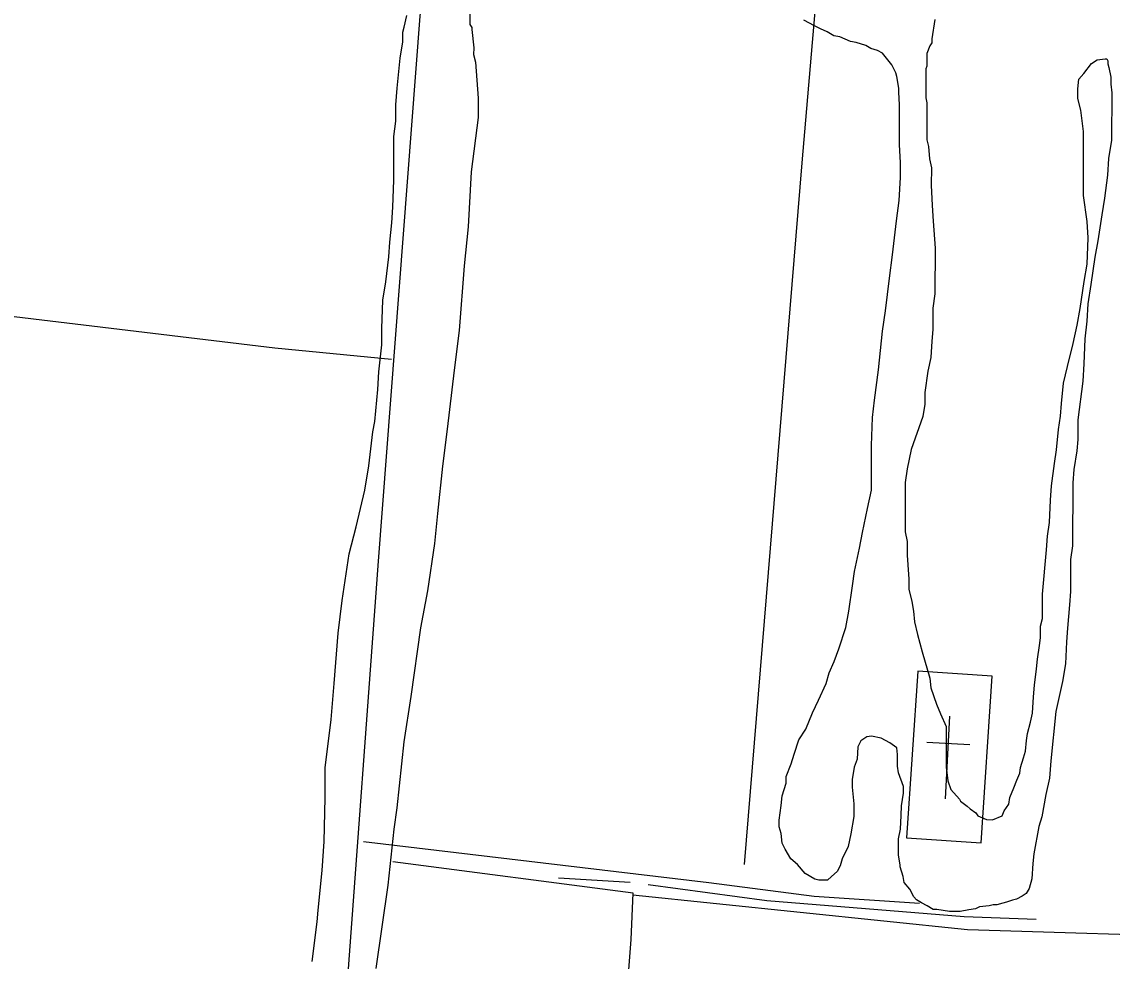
# Model space of a CAD drawing. Extents: x 3219052 to 3256913, y 800770 to 826146.
# Drawn here: x 3231227 to 3232475, y 808479 to 809554 of the extents above; entities that cross this region are included whole.
import ezdxf

# ---------------------------------------------------------------- set-up
doc = ezdxf.new("R2010")
doc.units = 0
for name, color, linetype in [('V-DTCH-CNTR', 7, 'Continuous'), ('V-SITE-OTLN', 7, 'Continuous'), ('V-SITE-VEGE', 7, 'Continuous'), ('V-TOPO-SHOR', 7, 'Continuous')]:
    doc.layers.add(name, color=color, linetype=linetype)

msp = doc.modelspace()

# ---------------------------------------------------------------- linework, layer by layer
at = {"layer": 'V-DTCH-CNTR'}
for points in [[(3231752.7, 806173.6), (3231769.3, 806433.2), (3231820.9, 807107.6), (3231878.5, 807905.6), (3231924.3, 808504.1), (3231926.3, 808556.8), (3231651.6, 808592.7)], [(3231926.2, 808555.1), (3232308.9, 808515.5), (3232607, 808506.4), (3232979.6, 808479.6)]]:
    msp.add_lwpolyline(points, dxfattribs=at)
at = {"layer": 'V-SITE-OTLN'}
for p, q in [((3232283.7, 808664.8), (3232288.7, 808759.6)), ((3232311.5, 808726.7), (3232262.5, 808729.3))]:
    msp.add_line(p, q, dxfattribs=at)
msp.add_lwpolyline([(3232239.4, 808620.3), (3232324.6, 808614.6), (3232337.4, 808805.2), (3232252.2, 808810.9), (3232239.4, 808620.3)], dxfattribs=at)
at = {"layer": 'V-SITE-VEGE'}
for p, q in [((3231739.7, 809565.2), (3231739.6, 809550.8)), ((3231664.3, 809547.7), (3231667.6, 809561)), ((3231739.6, 809550.8), (3231741.8, 809547.5)), ((3231663.1, 809542.2), (3231664.3, 809547.7)), ((3231663.1, 809531.1), (3231663.1, 809542.2)), ((3231741.8, 809547.5), (3231741.8, 809545.3)), ((3231741.8, 809545.3), (3231744, 809524.2)), ((3231659.7, 809512.3), (3231663.1, 809531.1)), ((3231744, 809524.2), (3231743.9, 809516.5)), ((3231743.9, 809516.5), (3231746.1, 809507.6)), ((3231656.3, 809477.9), (3231659.7, 809512.3)), ((3231746.1, 809507.6), (3231749.3, 809466.6)), ((3231655.1, 809459.1), (3231656.3, 809477.9)), ((3231749.3, 809466.6), (3231749.3, 809444.4)), ((3231655.1, 809440.3), (3231655.1, 809459.1)), ((3231652.8, 809422.6), (3231655.1, 809440.3)), ((3231749.3, 809444.4), (3231741.3, 809382.4)), ((3231652.6, 809372.7), (3231652.8, 809422.6)), ((3231741.3, 809382.4), (3231737.8, 809319.2)), ((3231651.5, 809341.7), (3231652.6, 809372.7)), ((3231650.3, 809323.9), (3231651.5, 809341.7)), ((3231648, 809301.8), (3231650.3, 809323.9)), ((3231737.8, 809319.2), (3231733.2, 809274.9)), ((3231646.8, 809285.2), (3231648, 809301.8)), ((3231643.4, 809256.4), (3231646.8, 809285.2)), ((3231733.2, 809274.9), (3231727.5, 809200.7)), ((3231640, 809235.3), (3231643.4, 809256.4)), ((3231638.8, 809203.2), (3231640, 809235.3)), ((3231638.8, 809184.4), (3231638.8, 809203.2)), ((3231727.5, 809200.7), (3231721.8, 809155.3)), ((3231635.4, 809153.3), (3231638.8, 809184.4)), ((3231634.2, 809133.4), (3231635.4, 809153.3)), ((3231721.8, 809155.3), (3231713.8, 809087.7)), ((3231630.8, 809096.8), (3231634.2, 809133.4)), ((3231628.5, 809084.7), (3231630.8, 809096.8)), ((3231624, 809045.9), (3231628.5, 809084.7)), ((3231713.8, 809087.7), (3231708.2, 809045.6)), ((3231619.5, 809018.2), (3231624, 809045.9)), ((3231708.2, 809045.6), (3231702.5, 808991.4)), ((3231609.4, 808976.1), (3231619.5, 809018.2)), ((3231702.5, 808991.4), (3231699, 808957)), ((3231601.5, 808945.1), (3231609.4, 808976.1)), ((3231699, 808957), (3231691.1, 808902.8)), ((3231593.6, 808892), (3231601.5, 808945.1)), ((3231691.1, 808902.8), (3231683.2, 808860.7)), ((3231589, 808854.3), (3231593.6, 808892)), ((3231584.4, 808796.7), (3231589, 808854.3)), ((3231683.2, 808860.7), (3231671.9, 808782)), ((3231581, 808755.7), (3231584.4, 808796.7)), ((3231671.9, 808782), (3231664, 808730)), ((3231574.2, 808700.3), (3231581, 808755.7)), ((3231664, 808730), (3231656, 808654.6)), ((3231574.1, 808666), (3231574.2, 808700.3)), ((3231572.8, 808616.1), (3231574.1, 808666)), ((3231656, 808654.6), (3231652.6, 808630.3)), ((3231652.6, 808630.3), (3231645.8, 808566)), ((3231570.5, 808582.9), (3231572.8, 808616.1)), ((3231565.9, 808537.5), (3231570.5, 808582.9)), ((3231645.8, 808566), (3231632.2, 808470.8)), ((3231564.8, 808524.2), (3231565.9, 808537.5)), ((3231559.1, 808478.8), (3231564.8, 808524.2))]:
    msp.add_line(p, q, dxfattribs=at)
for points in [[(3232199, 809018.2), (3232199.1, 809069.2), (3232200.4, 809101.3), (3232202.6, 809121.2), (3232207.2, 809155.6), (3232211.7, 809199.9), (3232215.1, 809223.1), (3232219.7, 809260.8), (3232223.1, 809287.4), (3232227.6, 809326.2), (3232231, 809349.4), (3232232.2, 809376), (3232232.3, 809392.6), (3232231.2, 809413.7), (3232231.3, 809459.1), (3232230.3, 809473.5), (3232230.3, 809478), (3232228.1, 809491.3), (3232227, 809495.7), (3232222.6, 809504.6), (3232211.6, 809517.9), (3232206, 809521.2), (3232198.3, 809523.5), (3232192.8, 809526.8), (3232181.7, 809530.2), (3232175, 809531.3), (3232162.9, 809536.9), (3232156.2, 809538), (3232148.5, 809542.5), (3232140.7, 809545.8), (3232134.1, 809549.2), (3232121.9, 809555.8)], [(3232271.5, 809556.5), (3232268.1, 809534.4), (3232268.1, 809529.9), (3232265.9, 809526.6), (3232262.5, 809517.7), (3232262.5, 809503.3), (3232261.4, 809500), (3232261.3, 809466.8), (3232262.4, 809461.2), (3232262.3, 809419.1), (3232264.4, 809411.4), (3232265.5, 809397), (3232267.7, 809387), (3232267.6, 809367), (3232268.7, 809343.8), (3232269.7, 809326), (3232271.9, 809295), (3232271.7, 809242.9), (3232269.4, 809226.3), (3232269.4, 809201.9), (3232268.2, 809188.6), (3232267, 809169.8), (3232263.7, 809154.3), (3232260.3, 809129.9), (3232260.2, 809116.6), (3232258, 809102.2), (3232244.6, 809064.6), (3232240.1, 809042.5), (3232237.8, 809026.9), (3232237.6, 808970.4), (3232239.8, 808959.3), (3232239.8, 808943.8), (3232240.8, 808932.8), (3232241.9, 808916.1), (3232241.9, 808905), (3232245.2, 808890.6), (3232247.3, 808879.5), (3232248.4, 808867.4)], [(3232248.4, 808867.4), (3232251.7, 808852.9), (3232257.2, 808833), (3232265.9, 808803), (3232267, 808791.9), (3232273.6, 808773.1), (3232278, 808762), (3232284.6, 808747.6), (3232284.5, 808701), (3232286.6, 808685.5), (3232289.9, 808675.5), (3232299.9, 808664.4), (3232301, 808662.2), (3232308.7, 808656.6), (3232312, 808653.3), (3232318.7, 808648.9), (3232320.9, 808645.5), (3232330.8, 808641.1), (3232337.5, 808641), (3232348.6, 808645.4), (3232350.8, 808651), (3232356.4, 808658.7), (3232357.5, 808666.5), (3232362, 808677.5), (3232365.3, 808686.4), (3232368.7, 808694.1), (3232369.8, 808700.8), (3232373.2, 808711.8), (3232375.4, 808719.6), (3232376.5, 808731.8), (3232377.7, 808739.5), (3232381, 808752.8), (3232383.3, 808762.8), (3232384.4, 808781.6), (3232385.6, 808794.9), (3232387.9, 808813.7), (3232389, 808824.8), (3232391.3, 808840.3), (3232392.4, 808849.2), (3232392.4, 808862.5), (3232394.7, 808871.3), (3232394.8, 808899), (3232399.4, 808950), (3232400.5, 808965.5), (3232402.8, 808981), (3232404, 809006.5), (3232405.1, 809023.1), (3232408.5, 809048.6), (3232410.8, 809064.1), (3232413.1, 809087.4), (3232415.3, 809102.9), (3232416.5, 809117.3), (3232418.8, 809140.5), (3232423.3, 809159.4), (3232430, 809185.9), (3232434.5, 809207), (3232437.9, 809225.8), (3232442.4, 809256.8), (3232445.8, 809276.7), (3232447, 809306.7), (3232445.9, 809325.5), (3232441.6, 809355.4), (3232441.8, 809428.6), (3232438.5, 809453), (3232435.3, 809466.3), (3232435.3, 809477.3), (3232436.4, 809488.4), (3232442, 809495), (3232450.9, 809506.1), (3232457.5, 809510.5), (3232466.4, 809511.6), (3232468.6, 809511.6), (3232469.7, 809509.4), (3232469.7, 809506), (3232470.8, 809501.6), (3232473, 809490.5), (3232473, 809482.8), (3232474.1, 809472.8), (3232473.9, 809418.5), (3232470.5, 809397.5), (3232469.3, 809378.6), (3232465.9, 809352), (3232462.6, 809333.2), (3232458, 809303.3), (3232454.7, 809284.5), (3232450.1, 809253.5), (3232446.7, 809231.3), (3232445.6, 809211.4), (3232443.3, 809191.4), (3232442.1, 809162.6), (3232440.9, 809142.7), (3232435.3, 809098.4), (3232435.2, 809076.2), (3232434, 809062.9), (3232430.7, 809041.9), (3232429.5, 809026.4), (3232429.3, 808954.3), (3232427, 808938.8), (3232426.9, 808902.3), (3232425.8, 808886.8), (3232423.5, 808860.2)], [(3232423.5, 808860.2), (3232422.3, 808844.7), (3232421.1, 808819.2), (3232417.7, 808799.3), (3232409.9, 808764.9), (3232404.2, 808708.4), (3232403, 808688.5), (3232398.5, 808669.7), (3232394, 808644.2), (3232390.6, 808633.1), (3232385, 808602.1), (3232383.9, 808591), (3232382.7, 808573.3), (3232379.4, 808562.2), (3232376, 808556.7), (3232371.6, 808553.4), (3232364.9, 808550.1), (3232360.5, 808549), (3232353.8, 808546.8), (3232349.4, 808545.7), (3232342.7, 808543.5), (3232338.3, 808543.5), (3232333.9, 808542.4), (3232322.8, 808541.4), (3232318.3, 808539.2), (3232310.6, 808538.1), (3232300.6, 808535.9), (3232288.4, 808535.9), (3232274, 808538.2), (3232269.6, 808538.2), (3232262.9, 808542.6), (3232256.3, 808546), (3232250.8, 808549.3), (3232247.5, 808552.7), (3232243.1, 808561.5), (3232236.4, 808569.3), (3232235.3, 808576), (3232232.1, 808587.1), (3232232.1, 808589.3), (3232229.9, 808600.4), (3232229.9, 808619.2), (3232232.2, 808630.3), (3232233.3, 808645.8), (3232233.4, 808656.9), (3232235.6, 808671.3), (3232235.7, 808679), (3232230.2, 808694.5), (3232229.1, 808702.3), (3232229.1, 808715.6), (3232228, 808723.4), (3232220.3, 808728.9), (3232210.3, 808734.5), (3232199.3, 808736.7), (3232193.7, 808735.7), (3232187.1, 808731.2), (3232183.7, 808724.6), (3232182.6, 808710.2), (3232179.2, 808701.3), (3232176.9, 808687), (3232176.9, 808678.1), (3232179.1, 808659.2), (3232179, 808644.8), (3232175.7, 808624.9), (3232172.3, 808610.5), (3232165.6, 808596.1), (3232163.4, 808588.4), (3232160, 808581.7), (3232153.3, 808576.2), (3232148.9, 808571.8), (3232138.9, 808571.8), (3232134.5, 808572.9), (3232123.4, 808579.6), (3232114.6, 808589.6), (3232106.9, 808596.3), (3232100.3, 808607.4), (3232096.9, 808614.1), (3232095.9, 808625.1), (3232093.7, 808632.9), (3232093.7, 808640.7), (3232096, 808657.3), (3232097.1, 808668.4), (3232101.6, 808682.7), (3232101.6, 808690.5), (3232107.2, 808704.9), (3232110.6, 808716), (3232116.1, 808732.6), (3232123.9, 808744.7), (3232131.7, 808763.5), (3232138.4, 808777.9), (3232147.4, 808796.7), (3232150.7, 808808.9), (3232156.3, 808822.2), (3232161.9, 808836.6), (3232169.7, 808860.9), (3232173.1, 808879.8), (3232177.6, 808908.6), (3232179.9, 808925.2), (3232185.5, 808951.8), (3232188.9, 808969.5), (3232194.5, 808997.2), (3232199, 809018.2)]]:
    msp.add_lwpolyline(points, dxfattribs=at)
at = {"layer": 'V-TOPO-SHOR'}
for p, q in [((3230993, 809243.6), (3231516.4, 809180.9)), ((3231516.4, 809180.9), (3231649.8, 809167.8)), ((3231841, 808574.7), (3231923.1, 808569.4))]:
    msp.add_line(p, q, dxfattribs=at)
for points in [[(3231397.2, 806174), (3231398.5, 806188.4), (3231432, 806615.2), (3231494.4, 807296), (3231543.3, 807796.8), (3231598.2, 808434.2), (3231635, 808936.7), (3231682.6, 809560.6), (3231729.5, 810024.9), (3231731.9, 810062.7), (3231546.2, 810088.6)], [(3232054, 808589.6), (3232119.8, 809392.6), (3232175.1, 810036.6), (3232121.2, 810041.8)], [(3231617.8, 808616.2), (3232012.9, 808569.2), (3232133.5, 808553.5), (3232254.1, 808545.6)], [(3231943.6, 808566.8), (3232079.6, 808548.5), (3232305.3, 808530.1), (3232387.4, 808527.3)]]:
    msp.add_lwpolyline(points, dxfattribs=at)

doc.saveas('drawing.dxf')
